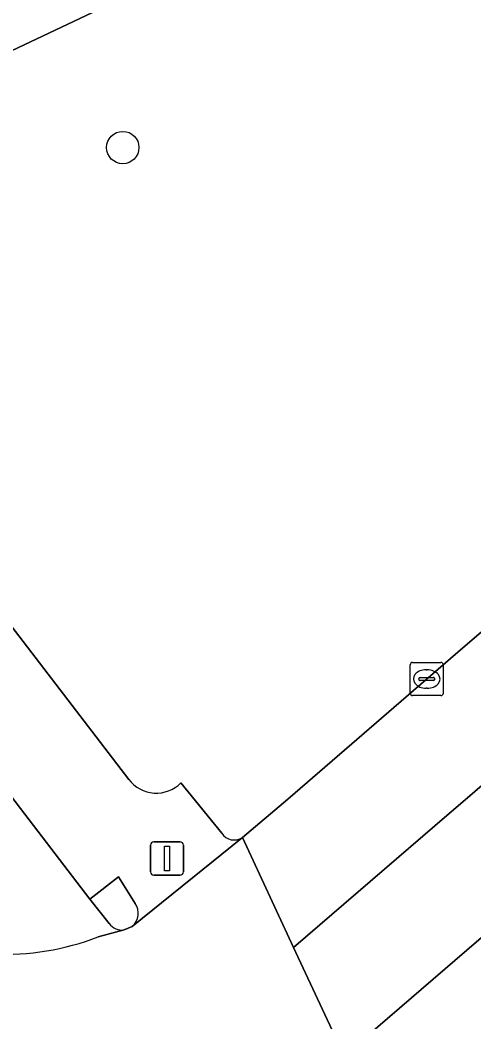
# Model space of a CAD drawing. Extents: x 159039 to 160102, y 381214 to 382524.
# Drawn here: x 159215.7 to 159229.4, y 381288.85 to 381319.08 of the extents above; entities that cross this region are included whole.
import ezdxf

# ---------------------------------------------------------------- set-up
doc = ezdxf.new("R2010")
doc.units = 0
for name, color, linetype in [('IMGEO_Berm_groen', 7, 'Continuous'), ('IMGEO_Boom', 7, 'Continuous'), ('IMGEO_Fietspad_gesloten', 7, 'Continuous'), ('IMGEO_Kolk', 7, 'Continuous'), ('IMGEO_Rijbaan_lokaal_gesloten', 7, 'Continuous'), ('IMGEO_Rijbaan_regionaal_gesloten', 7, 'Continuous'), ('IMGEO_Verkeerseiland_gesloten', 7, 'Continuous'), ('IMGEO_Verkeersregelinstallatiepaal', 7, 'Continuous'), ('IMGEO_Voetpad_open', 7, 'Continuous')]:
    doc.layers.add(name, color=color, linetype=linetype)

msp = doc.modelspace()

# ---------------------------------------------------------------- linework, layer by layer
at = {"layer": 'IMGEO_Berm_groen'}
for points in [[(159222.408, 381294.411), (159223.783, 381295.569), (159228.905, 381300.002), (159243.517, 381312.555), (159294.843, 381356.671)], [(159300.055, 381351.913), (159239.336, 381299.76), (159227.152, 381289.263), (159225.475, 381287.828)], [(159281.002, 381349.59), (159276.504, 381347.102), (159259.828, 381339.216), (159244.02, 381331.744), (159232.721, 381326.338), (159225.919, 381323.116), (159208.328, 381314.79), (159207.455, 381314.381), (159205.625, 381313.592), (159218.979, 381296.165)], [(159220.553, 381296.061), (159221.785, 381294.543)]]:
    msp.add_lwpolyline(points, dxfattribs=at)
for centre, radius, start, end in [((159219.812, 381296.802), 1.048, 217.4164, 315.0231), ((159222.163, 381294.792), 0.453, 213.3359, 302.7385)]:
    msp.add_arc(centre, radius, start, end, dxfattribs=at)
at = {"layer": 'IMGEO_Boom'}
msp.add_circle((159218.8, 381315.231), 0.489, dxfattribs=at)
at = {"layer": 'IMGEO_Fietspad_gesloten'}
for points in [[(159218.387, 381291.816), (159217.802, 381292.557), (159204.627, 381309.774)], [(159218.056, 381291.42), (159218.842, 381291.627)]]:
    msp.add_lwpolyline(points, dxfattribs=at)
for centre, radius, start, end in [((159218.777, 381292.112), 0.489, 217.1961, 277.6894), ((159215.253, 381298.537), 7.649, 267.2313, 291.4942)]:
    msp.add_arc(centre, radius, start, end, dxfattribs=at)
at = {"layer": 'IMGEO_Kolk'}
for p, q in [((159227.47, 381298.77), (159227.47, 381299.622)), ((159227.545, 381299.696), (159228.397, 381299.696)), ((159227.958, 381299.476), (159227.983, 381299.476)), ((159228.471, 381299.622), (159228.471, 381298.77)), ((159227.729, 381299.19), (159227.729, 381299.202)), ((159228.167, 381299.153), (159227.769, 381299.153)), ((159227.772, 381299.239), (159228.17, 381299.239)), ((159228.213, 381299.202), (159228.213, 381299.19)), ((159227.981, 381298.916), (159227.956, 381298.916)), ((159228.397, 381298.696), (159227.545, 381298.696))]:
    msp.add_line(p, q, dxfattribs=at)
for points in [[(159227.47, 381298.77), (159227.47, 381299.622)], [(159227.545, 381299.696), (159228.397, 381299.696)], [(159228.471, 381299.622), (159228.471, 381298.77)], [(159228.397, 381298.696), (159227.545, 381298.696)]]:
    msp.add_lwpolyline(points, dxfattribs=at)
for centre, radius, start, end in [((159227.547, 381299.62), 0.0765, 91.552, 178.448), ((159227.547, 381299.62), 0.0765, 91.552, 178.448), ((159228.395, 381299.62), 0.0765, 1.552, 88.448), ((159228.395, 381299.62), 0.0765, 1.552, 88.448), ((159227.769, 381299.199), 0.0403, 85.8775, 175.7526), ((159227.766, 381299.189), 0.0366, 178.938, 274.7102), ((159228.17, 381299.196), 0.043, 264.8664, 352.4533), ((159228.174, 381299.201), 0.0386, 1.7309, 96.639), ((159227.547, 381298.772), 0.0765, 181.552, 268.448), ((159227.547, 381298.772), 0.0765, 181.552, 268.448), ((159228.395, 381298.772), 0.0765, 271.552, 358.448), ((159228.395, 381298.772), 0.0765, 271.552, 358.448)]:
    msp.add_arc(centre, radius, start, end, dxfattribs=at)
for centre, major_axis, ratio, start_param, end_param in [((159227.957, 381299.196), (-0.387, 0.002), 0.722429, 4.712389, 7.853982), ((159227.982, 381299.196), (-0.39, 0.002), 0.717154, 1.570796, 4.712389)]:
    msp.add_ellipse(centre, major_axis=major_axis, ratio=ratio, start_param=start_param, end_param=end_param, dxfattribs=at)
at = {"layer": 'IMGEO_Rijbaan_lokaal_gesloten'}
msp.add_lwpolyline([(159205.625, 381313.592), (159207.455, 381314.381), (159208.328, 381314.79), (159225.919, 381323.116), (159232.721, 381326.338), (159244.02, 381331.744), (159259.828, 381339.216)], dxfattribs=at)
at = {"layer": 'IMGEO_Rijbaan_regionaal_gesloten'}
for points in [[(159401.924, 381443.755), (159383.498, 381428.039), (159370.545, 381416.887), (159355.279, 381403.848), (159336.854, 381388.065), (159324.607, 381377.572), (159309.361, 381364.454), (159296.948, 381353.793), (159281.84, 381340.822), (159270.676, 381331.27), (159261.119, 381323.01), (159249.8, 381313.294), (159228.218, 381294.768), (159223.955, 381291.092), (159225.475, 381287.828), (159227.152, 381289.263), (159239.336, 381299.76), (159300.055, 381351.913), (159303.395, 381354.784), (159303.532, 381354.91), (159306.514, 381357.491), (159404.195, 381441.263)], [(159339.224, 381394.831), (159304.87, 381365.271), (159301.884, 381362.731), (159298.887, 381360.159), (159298.881, 381360.154), (159295.523, 381357.256), (159294.843, 381356.671), (159243.517, 381312.555), (159228.905, 381300.002), (159223.783, 381295.569), (159222.408, 381294.411), (159223.955, 381291.092), (159228.218, 381294.768), (159249.8, 381313.294), (159261.119, 381323.01), (159270.676, 381331.27), (159281.84, 381340.822), (159296.948, 381353.793), (159309.361, 381364.454), (159324.607, 381377.572), (159336.854, 381388.065)], [(159219.374, 381282.463), (159221.926, 381284.772), (159222.085, 381284.916), (159225.475, 381287.828), (159223.955, 381291.092), (159222.408, 381294.411), (159219.08, 381291.728), (159218.842, 381291.627), (159218.056, 381291.42)]]:
    msp.add_lwpolyline(points, dxfattribs=at)
msp.add_arc((159215.253, 381298.537), 7.649, 267.2313, 291.4942, dxfattribs=at)
at = {"layer": 'IMGEO_Verkeerseiland_gesloten'}
for points in [[(159219.171, 381292.425), (159218.669, 381293.224), (159217.802, 381292.557), (159218.387, 381291.816)], [(159218.842, 381291.627), (159219.08, 381291.728)]]:
    msp.add_lwpolyline(points, dxfattribs=at)
for centre, radius, start, end in [((159218.745, 381292.126), 0.52, 310.0755, 35.0477), ((159218.777, 381292.112), 0.489, 217.1961, 277.6894)]:
    msp.add_arc(centre, radius, start, end, dxfattribs=at)
at = {"layer": 'IMGEO_Verkeersregelinstallatiepaal'}
for p, q in [((159219.637, 381293.382), (159219.637, 381294.182)), ((159219.637, 381294.182), (159219.637, 381293.382)), ((159219.737, 381294.282), (159220.527, 381294.282)), ((159220.527, 381294.282), (159219.737, 381294.282)), ((159220.627, 381294.182), (159220.627, 381293.382)), ((159220.627, 381293.382), (159220.627, 381294.182)), ((159220.527, 381293.282), (159219.737, 381293.282)), ((159219.737, 381293.282), (159220.527, 381293.282))]:
    msp.add_line(p, q, dxfattribs=at)
msp.add_lwpolyline([(159220.057, 381294.157), (159220.207, 381294.157), (159220.207, 381293.407), (159220.057, 381293.407), (159220.057, 381294.157)], dxfattribs=at)
for centre, start, end in [((159219.737, 381294.182), 90, 180), ((159219.737, 381294.182), 90, 180), ((159220.527, 381294.182), 0, 90), ((159220.527, 381294.182), 360, 90), ((159219.737, 381293.382), 180, 270), ((159219.737, 381293.382), 180, 270), ((159220.527, 381293.382), 270, 0), ((159220.527, 381293.382), 270, 0)]:
    msp.add_arc(centre, 0.1, start, end, dxfattribs=at)
at = {"layer": 'IMGEO_Voetpad_open'}
for points in [[(159218.979, 381296.165), (159205.625, 381313.592)], [(159204.627, 381309.774), (159217.802, 381292.557), (159218.669, 381293.224), (159219.171, 381292.425)], [(159221.785, 381294.543), (159220.553, 381296.061)], [(159219.08, 381291.728), (159222.408, 381294.411)]]:
    msp.add_lwpolyline(points, dxfattribs=at)
for centre, radius, start, end in [((159219.812, 381296.802), 1.048, 217.4164, 315.0231), ((159222.163, 381294.792), 0.453, 213.3359, 302.7385), ((159218.745, 381292.126), 0.52, 310.0755, 35.0477)]:
    msp.add_arc(centre, radius, start, end, dxfattribs=at)

doc.saveas('drawing.dxf')
